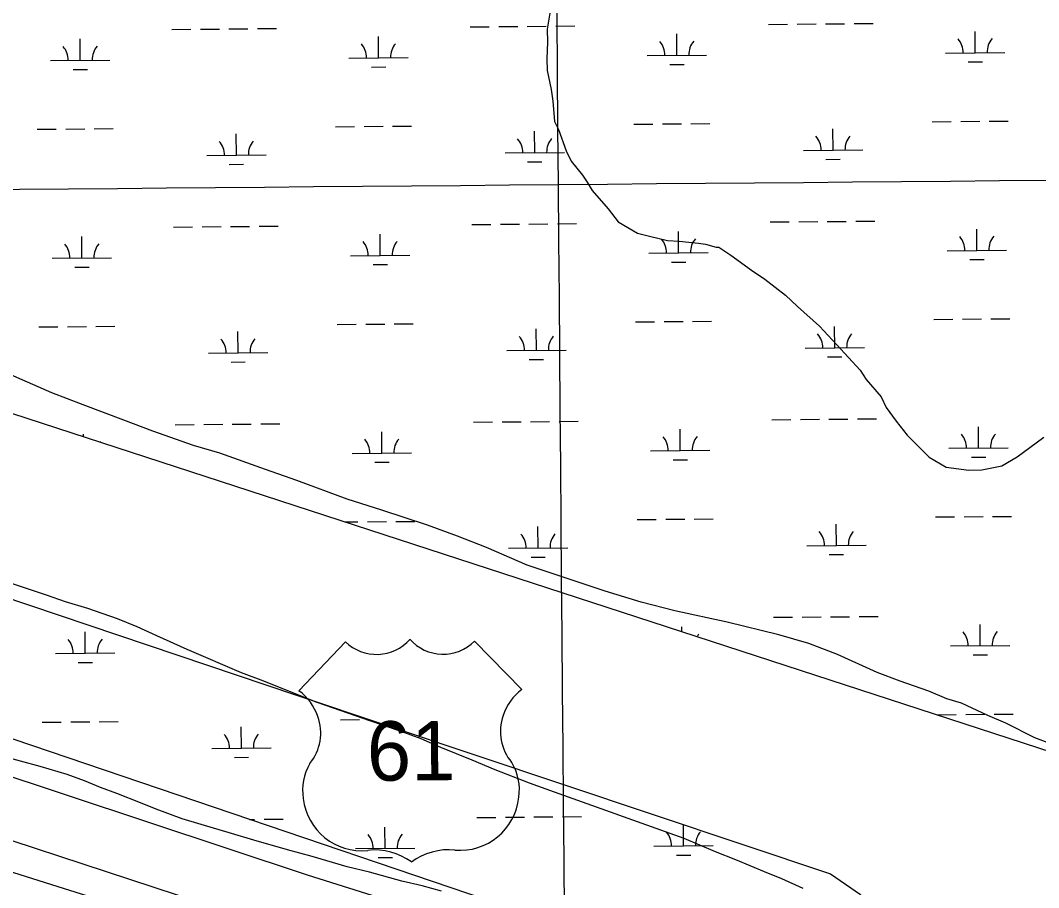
# Model space of a CAD drawing. Extents: x 3568792 to 3606828, y 529143 to 554785.
# Drawn here: x 3596509 to 3598222, y 539629 to 541089 of the extents above; entities that cross this region are included whole.
import ezdxf

# ---------------------------------------------------------------- set-up
doc = ezdxf.new("R2010")
doc.units = 0
for name, color, linetype in [('V-GRID-MAJR', 7, 'Continuous'), ('V-ROAD-CNTR', 7, 'Continuous'), ('V-ROAD-IDEN', 7, 'Continuous'), ('V-SITE-VEGE', 7, 'Continuous'), ('V-TOPO-SHOR', 7, 'Continuous'), ('V-WETL-SWMP', 7, 'Continuous')]:
    doc.layers.add(name, color=color, linetype=linetype)

msp = doc.modelspace()

# ---------------------------------------------------------------- linework, layer by layer
at = {"layer": 'V-GRID-MAJR'}
for points in [[(3597467, 534753.9), (3597414.1, 540812.8), (3597361.2, 546873.5), (3597308.3, 552934.3), (3597308.3, 552936.3)], [(3571033, 540592.1), (3576309.2, 540634.7), (3581585.4, 540678.1), (3586861.7, 540722.2), (3592137.9, 540767.1), (3597414.1, 540812.8), (3602690.3, 540859.2)]]:
    msp.add_spline(points, degree=3, dxfattribs=at)
at = {"layer": 'V-ROAD-CNTR'}
msp.add_lwpolyline([(3590287.8, 541602.3), (3591975.1, 541072.5), (3593264.5, 540671.4), (3594324.9, 540335.1), (3595195.6, 540063.3), (3596054.3, 539794.4), (3596991.5, 539499.1), (3598079.9, 539159.1), (3598141.1, 539139.6), (3599140, 538813.5), (3599951.1, 538576.7)], dxfattribs=at)
at = {"layer": 'V-ROAD-IDEN'}
for p, q in [((3596977.5, 539960.8), (3597055.9, 540043.2)), ((3596977.5, 539960.8), (3597055.9, 540043.2)), ((3597272.9, 540044.2), (3597352.4, 539962.8)), ((3597352.4, 539962.8), (3597272.9, 540044.2)), ((3596977.4, 539960.8), (3596977.5, 539960.8))]:
    msp.add_line(p, q, dxfattribs=at)
for centre, major_axis, start_param, end_param in [((3597108.1, 540096.9), (0.6, -75), 5.502702, 7.121811), ((3597108.1, 540096.9), (0.6, -75), 5.502702, 7.121811), ((3597220, 540097.3), (-0.6, 75), 2.291842, 3.917604), ((3597220, 540097.3), (-0.6, 75), 2.291842, 3.917604), ((3597408, 539889.3), (0.8, -92.2), 3.781672, 4.374974), ((3597408, 539889.3), (0.8, -92.2), 3.781672, 4.374974), ((3596922.8, 539886.6), (-0.8, 92.2), 5.045266, 5.638568), ((3596922.8, 539886.6), (-0.8, 92.2), 5.045266, 5.638568), ((3596932.8, 539889.8), (-0.7, 81.6), 4.021008, 5.049788), ((3596932.8, 539889.8), (-0.7, 81.6), 4.021008, 5.049788), ((3597397.9, 539892.3), (0.7, -81.6), 4.370452, 5.399232), ((3597397.9, 539892.3), (0.7, -81.6), 4.370452, 5.399232), ((3597070, 539793.7), (0.7, -86.5), 4.163028, 4.868958), ((3597070, 539793.7), (0.7, -86.5), 4.163028, 4.868958), ((3597262, 539794.6), (-0.7, 86.5), 4.551282, 5.257212), ((3597262, 539794.6), (-0.7, 86.5), 4.551282, 5.257212), ((3597082.9, 539790.4), (-0.8, 98.8), 1.672766, 3.238327), ((3597082.9, 539790.4), (-0.8, 98.8), 1.672766, 3.238327), ((3597249.1, 539791.1), (0.8, -98.8), 6.181885, 7.747479), ((3597249.1, 539791.1), (0.8, -98.8), 6.181885, 7.747479), ((3597104.9, 539587.2), (-0.9, 105.6), 5.646836, 6.385311), ((3597104.9, 539587.2), (-0.9, 105.6), 5.646836, 6.385311), ((3597229.7, 539587.6), (0.9, -105.6), 3.034929, 3.773404), ((3597229.7, 539587.6), (0.9, -105.6), 3.034929, 3.773404)]:
    msp.add_ellipse(centre, major_axis=major_axis, ratio=0.99789, start_param=start_param, end_param=end_param, dxfattribs=at)
at = {"layer": 'V-SITE-VEGE'}
for points in [[(3597401.9, 541114.5), (3597395.1, 541074.4)], [(3597395.1, 541074.4), (3597395.7, 541052.4), (3597394.6, 541024.4), (3597395.2, 541004.4), (3597402.1, 540972.7), (3597404.7, 540952.8), (3597407.7, 540918.9), (3597414.1, 540905.1), (3597427.1, 540869.5), (3597435.6, 540851.8), (3597454.3, 540828.3), (3597462.6, 540816.6), (3597471, 540802.8), (3597497.9, 540771.7), (3597514.5, 540750.2), (3597547.1, 540731.1), (3597567.2, 540725.7), (3597597.4, 540718.6), (3597617.4, 540717.2), (3597649.5, 540714.2), (3597661.5, 540712.5), (3597679.7, 540707.1), (3597683.7, 540707.2), (3597704, 540693.8), (3597738.7, 540668.8), (3597761.2, 540653.5), (3597795.9, 540626.6), (3597816.5, 540607.2), (3597853.4, 540574.3), (3597882.3, 540543.2), (3597921.5, 540500.4), (3597932, 540484.7), (3597956.8, 540455.4), (3597965.3, 540437.7), (3597982, 540414.2), (3598000.7, 540390.8), (3598037.7, 540353.9), (3598066.2, 540336.8), (3598104.3, 540331.9), (3598126.3, 540332.5), (3598160.1, 540339.5), (3598185.6, 540354.3), (3598230.6, 540387.6)], [(3598249.8, 539868.6), (3598215.5, 539881.6), (3598166.8, 539906.1), (3598136.4, 539919.2), (3598091.9, 539939.9), (3598067.7, 539947.1), (3598037.3, 539960.2), (3597988.9, 539976.8), (3597950.5, 539991.7), (3597883.6, 540021.7), (3597835.1, 540040.2), (3597784.8, 540054.7), (3597698.2, 540076.2), (3597609.7, 540095.5), (3597553.3, 540109.9), (3597492.9, 540128.1), (3597410.1, 540155.6), (3597361.7, 540172.2), (3597292.9, 540202.1), (3597244.3, 540220.7), (3597193.8, 540239.2), (3597117.2, 540264.9), (3597058.7, 540283.2), (3596973.8, 540314.6), (3596921.3, 540333.1), (3596844.6, 540360.8), (3596800.2, 540373.5), (3596731.6, 540397.4), (3596683.1, 540416), (3596614.4, 540442), (3596561.8, 540462.4), (3596489, 540494.2)], [(3596467.8, 540150.1), (3596552.2, 540122.4), (3596584.5, 540111.1), (3596621.6, 540100), (3596671.8, 540082.1), (3596704.8, 540068.8), (3596737.8, 540053.5), (3596788.7, 540030.8), (3596880.2, 539991.5), (3596918, 539977.6), (3596972.3, 539955.7), (3597007.4, 539941.7), (3597061, 539923.2), (3597096, 539910.6), (3597148.9, 539892.8), (3597182.6, 539880.2), (3597215.6, 539865.6), (3597268.6, 539844.3), (3597307.1, 539828.3), (3597364.8, 539805.8), (3597406.7, 539790.5), (3597625.3, 539712.4), (3597677.5, 539690.5), (3597711.9, 539676.5), (3597760, 539656.6), (3597789.6, 539644.6), (3597825.4, 539628.6)], [(3597217.2, 539623.4), (3597184.9, 539632.6), (3597150.6, 539640.3), (3597096.4, 539655.4), (3597058.6, 539664.6), (3596999.6, 539681.6), (3596958.4, 539692.8), (3596901.4, 539709.2), (3596864.3, 539720.4), (3596812.8, 539735.5), (3596781.2, 539745.4), (3596737.2, 539761.3), (3596711.1, 539771.9), (3596671.2, 539787.9), (3596643.7, 539797.8), (3596616.9, 539809.1), (3596587.4, 539819.7), (3596542, 539833.5), (3596509.1, 539842), (3596461, 539855.1)]]:
    msp.add_lwpolyline(points, dxfattribs=at)
at = {"layer": 'V-TOPO-SHOR'}
for points in [[(3594035, 540484.5), (3594806.9, 540245.8), (3595257.7, 540106.5), (3595845.2, 539909.7), (3595862.3, 539906.4), (3595882.7, 539906.6), (3595893, 539896.5), (3595899.9, 539886.3), (3595964.8, 539866.4), (3595998.7, 539887.1), (3596026.1, 539863.5), (3596084.2, 539847), (3596296, 539773.8), (3596811.8, 539604.4), (3597569.9, 539369), (3598041.2, 539223.1), (3598150.5, 539190), (3598410, 539117.2)], [(3598241.9, 539262.3), (3598204.5, 539255.1), (3598190.8, 539261.8), (3598183.8, 539278.8), (3598136.1, 539285.2), (3598098.5, 539301.9), (3598074.6, 539301.7), (3598050.8, 539301.5), (3598013.3, 539304.6), (3597736.5, 539407.9), (3597350.5, 539537.5), (3596991.9, 539650.2), (3596452.2, 539829.6)]]:
    msp.add_lwpolyline(points, dxfattribs=at)
at = {"layer": 'V-WETL-SWMP'}
for p, q in [((3596811.7, 541074.3), (3596843.7, 541074.5)), ((3596859.7, 541074.7), (3596891.7, 541075)), ((3596907.7, 541075.1), (3596939.7, 541075.4)), ((3597265.6, 541078.1), (3597297.6, 541078.4)), ((3597313.6, 541078.5), (3597345.6, 541078.8)), ((3597361.6, 541078.9), (3597393.6, 541079.2)), ((3597409.6, 541079.3), (3597441.6, 541079.6)), ((3597767.5, 541082.3), (3597799.5, 541082.6)), ((3597815.5, 541082.7), (3597847.5, 541083)), ((3597863.5, 541083.2), (3597895.5, 541083.4)), ((3597911.5, 541083.6), (3597943.5, 541083.8)), ((3596609.5, 541021.8), (3596609.2, 541057.8)), ((3596763.7, 541073.9), (3596795.7, 541074.1)), ((3597111.4, 541026.1), (3597111.1, 541062.1)), ((3597613.3, 541030.3), (3597613, 541066.3)), ((3598115.2, 541034.5), (3598114.9, 541070.5)), ((3597061.4, 541025.6), (3597161.4, 541026.5)), ((3597563.3, 541029.9), (3597663.3, 541030.7)), ((3598065.2, 541034.1), (3598165.2, 541035)), ((3596559.5, 541021.4), (3596659.5, 541022.3)), ((3596597.7, 541006.3), (3596621.7, 541006.5)), ((3597099.5, 541010.5), (3597123.5, 541010.7)), ((3597601.4, 541014.8), (3597625.4, 541015)), ((3598103.3, 541019), (3598127.3, 541019.2)), ((3596537.1, 540905.8), (3596569.1, 540906.1)), ((3596585.1, 540906.2), (3596617.1, 540906.5)), ((3596633.1, 540906.6), (3596665.1, 540906.9)), ((3597039, 540910), (3597071, 540910.3)), ((3597087, 540910.4), (3597119, 540910.7)), ((3597135, 540910.8), (3597167, 540911.1)), ((3597540.9, 540914.2), (3597572.9, 540914.5)), ((3597588.9, 540914.7), (3597620.9, 540914.9)), ((3597636.9, 540915.1), (3597668.9, 540915.3)), ((3597876.1, 540870.6), (3597875.8, 540906.6)), ((3598042.8, 540918.5), (3598074.8, 540918.8)), ((3598090.8, 540918.9), (3598122.8, 540919.2)), ((3598138.8, 540919.3), (3598170.8, 540919.6)), ((3596872.3, 540862.2), (3596872, 540898.2)), ((3597374.2, 540866.4), (3597373.9, 540902.4)), ((3597826.1, 540870.2), (3597926.1, 540871.1)), ((3596822.3, 540861.8), (3596922.3, 540862.6)), ((3597324.2, 540866), (3597424.2, 540866.8)), ((3597864.2, 540855.1), (3597888.2, 540855.3)), ((3596860.4, 540846.6), (3596884.4, 540846.8)), ((3597362.3, 540850.9), (3597386.3, 540851.1)), ((3597770.3, 540749.7), (3597802.3, 540749.9)), ((3597818.3, 540750.1), (3597850.3, 540750.4)), ((3597866.3, 540750.5), (3597898.3, 540750.8)), ((3597914.3, 540750.9), (3597946.3, 540751.2)), ((3596766.5, 540741.2), (3596798.5, 540741.5)), ((3596814.5, 540741.6), (3596846.5, 540741.9)), ((3596862.5, 540742), (3596894.5, 540742.3)), ((3596910.5, 540742.4), (3596942.5, 540742.7)), ((3597268.4, 540745.4), (3597300.4, 540745.7)), ((3597316.4, 540745.8), (3597348.4, 540746.1)), ((3597364.4, 540746.3), (3597396.4, 540746.5)), ((3597412.4, 540746.7), (3597444.4, 540746.9)), ((3597616.1, 540697.6), (3597615.8, 540733.6)), ((3598118, 540701.9), (3598117.7, 540737.9)), ((3596612.3, 540689.2), (3596612, 540725.2)), ((3597114.2, 540693.4), (3597113.9, 540729.4)), ((3597566.1, 540697.2), (3597666.1, 540698.1)), ((3598068, 540701.4), (3598168, 540702.3)), ((3596562.3, 540688.7), (3596662.3, 540689.6)), ((3597064.2, 540693), (3597164.2, 540693.8)), ((3597604.2, 540682.1), (3597628.2, 540682.3)), ((3598106.1, 540686.3), (3598130.1, 540686.5)), ((3596600.5, 540673.6), (3596624.5, 540673.8)), ((3597102.4, 540677.9), (3597126.4, 540678.1)), ((3597089.8, 540577.8), (3597121.8, 540578)), ((3597137.8, 540578.2), (3597169.8, 540578.4)), ((3597543.7, 540581.6), (3597575.7, 540581.9)), ((3597591.7, 540582), (3597623.7, 540582.3)), ((3597639.7, 540582.4), (3597671.7, 540582.7)), ((3598045.6, 540585.8), (3598077.6, 540586.1)), ((3598093.6, 540586.2), (3598125.6, 540586.5)), ((3598141.6, 540586.6), (3598173.6, 540586.9)), ((3596539.9, 540573.1), (3596571.9, 540573.4)), ((3596587.9, 540573.5), (3596619.9, 540573.8)), ((3596635.9, 540573.9), (3596667.9, 540574.2)), ((3596875.1, 540529.5), (3596874.8, 540565.5)), ((3597041.8, 540577.4), (3597073.8, 540577.6)), ((3597377, 540533.7), (3597376.7, 540569.7)), ((3597878.9, 540538), (3597878.6, 540574)), ((3596825.1, 540529.1), (3596925.1, 540529.9)), ((3597327, 540533.3), (3597427, 540534.2)), ((3597828.9, 540537.6), (3597928.9, 540538.4)), ((3596863.3, 540514), (3596887.3, 540514.2)), ((3597365.1, 540518.2), (3597389.1, 540518.4)), ((3597867, 540522.5), (3597891, 540522.7)), ((3596769.3, 540408.5), (3596801.3, 540408.8)), ((3596817.3, 540409), (3596849.3, 540409.2)), ((3596865.3, 540409.4), (3596897.3, 540409.6)), ((3596913.3, 540409.8), (3596945.3, 540410)), ((3597271.2, 540412.8), (3597303.2, 540413.1)), ((3597319.2, 540413.2), (3597351.2, 540413.5)), ((3597367.2, 540413.6), (3597399.2, 540413.9)), ((3597415.2, 540414), (3597447.2, 540414.3)), ((3597773.1, 540417), (3597805.1, 540417.3)), ((3597821.1, 540417.4), (3597853.1, 540417.7)), ((3597869.1, 540417.8), (3597901.1, 540418.1)), ((3597917.1, 540418.2), (3597949.1, 540418.5)), ((3596614.9, 540388.1), (3596614.8, 540392.5)), ((3597117, 540360.7), (3597116.7, 540396.7)), ((3597618.9, 540365), (3597618.6, 540401)), ((3598120.8, 540369.2), (3598120.5, 540405.2)), ((3597067, 540360.3), (3597167, 540361.2)), ((3597568.9, 540364.5), (3597668.9, 540365.4)), ((3598070.8, 540368.8), (3598170.8, 540369.6)), ((3597105.2, 540345.2), (3597129.2, 540345.4)), ((3597607.1, 540349.4), (3597631, 540349.6)), ((3598108.9, 540353.7), (3598132.9, 540353.9)), ((3598048.4, 540253.2), (3598080.4, 540253.4)), ((3598096.4, 540253.6), (3598128.4, 540253.8)), ((3598144.4, 540254), (3598176.4, 540254.2)), ((3597054.7, 540244.8), (3597076.6, 540245)), ((3597092.6, 540245.1), (3597124.6, 540245.4)), ((3597140.6, 540245.5), (3597172.6, 540245.8)), ((3597379.8, 540201.1), (3597379.5, 540237.1)), ((3597546.5, 540248.9), (3597578.5, 540249.2)), ((3597594.5, 540249.3), (3597626.5, 540249.6)), ((3597642.5, 540249.7), (3597674.5, 540250)), ((3597881.7, 540205.3), (3597881.4, 540241.3)), ((3597329.8, 540200.7), (3597429.8, 540201.5)), ((3597831.7, 540204.9), (3597931.7, 540205.7)), ((3597368, 540185.6), (3597392, 540185.8)), ((3597869.8, 540189.8), (3597893.8, 540190)), ((3597775.9, 540084.4), (3597807.9, 540084.6)), ((3597823.9, 540084.8), (3597855.9, 540085)), ((3597871.9, 540085.2), (3597903.9, 540085.4)), ((3597919.9, 540085.6), (3597951.9, 540085.8)), ((3597621.5, 540060), (3597621.4, 540068.3)), ((3598123.6, 540036.5), (3598123.3, 540072.5)), ((3596617.9, 540023.8), (3596617.6, 540059.8)), ((3598073.6, 540036.1), (3598173.6, 540037)), ((3596567.9, 540023.4), (3596667.9, 540024.3)), ((3598111.7, 540021), (3598135.7, 540021.2)), ((3596606.1, 540008.3), (3596630.1, 540008.5)), ((3597047.4, 539912), (3597079.4, 539912.3)), ((3597095.4, 539912.4), (3597095.9, 539912.4)), ((3598051.2, 539920.5), (3598083.2, 539920.8)), ((3598099.2, 539920.9), (3598131.2, 539921.2)), ((3598147.2, 539921.3), (3598179.2, 539921.6)), ((3596545.5, 539907.8), (3596577.5, 539908.1)), ((3596593.5, 539908.2), (3596625.5, 539908.5)), ((3596641.5, 539908.6), (3596673.5, 539908.9)), ((3596880.7, 539864.2), (3596880.4, 539900.2)), ((3596830.7, 539863.8), (3596930.7, 539864.6)), ((3596868.9, 539848.7), (3596892.9, 539848.9)), ((3596894.5, 539744.2), (3596902.9, 539744.3)), ((3596918.9, 539744.4), (3596950.9, 539744.7)), ((3597276.8, 539747.5), (3597308.8, 539747.7)), ((3597324.8, 539747.9), (3597356.8, 539748.1)), ((3597372.8, 539748.3), (3597404.8, 539748.5)), ((3597420.8, 539748.7), (3597452.8, 539748.9)), ((3597122.6, 539695.4), (3597122.3, 539731.4)), ((3597624.5, 539699.6), (3597624.2, 539735.6)), ((3597072.6, 539695), (3597172.6, 539695.8)), ((3597574.5, 539699.2), (3597674.5, 539700.1)), ((3597110.8, 539679.9), (3597134.8, 539680.1)), ((3597612.7, 539684.1), (3597636.7, 539684.3))]:
    msp.add_line(p, q, dxfattribs=at)
msp.add_lwpolyline([(3598621.3, 539734.2), (3596044.9, 540573.9), (3596120.3, 540635.5), (3595858.5, 540722.7), (3595787.5, 540788.7), (3595725.3, 540862.9), (3595677.5, 540904.9), (3595641.9, 540941.2), (3595607.6, 540979.7), (3595478.1, 541087.3), (3595414.6, 541129)], dxfattribs=at)
msp.add_lwpolyline([(3597931.8, 539597.4), (3598093.1, 539527.9), (3598122.6, 539426.1), (3598115, 539383.7), (3598098.1, 539357.4), (3598059.4, 539348.7), (3594996.2, 540388.9), (3595023.4, 540600.6), (3595063.5, 540736.6), (3595102.3, 540786.2), (3595132.3, 540794.6), (3595171.3, 540772.5), (3595233.1, 540727.1), (3595617.1, 540452.5), (3596122.7, 540240), (3596973.6, 539953.3), (3597871.6, 539652.9), (3597922.4, 539617.9)], close=True, dxfattribs=at)
for centre, start, end in [((3598060, 541034.5), 359.7115, 41.2552), ((3598170.4, 541035.5), 139.7115, 181.2552), ((3596554.3, 541021.8), 359.7115, 41.2552), ((3596664.8, 541022.8), 139.7115, 181.2552), ((3597056.2, 541026.1), 359.7115, 41.2552), ((3597166.7, 541027), 139.7115, 181.2552), ((3597558.1, 541030.3), 359.7115, 41.2552), ((3597668.5, 541031.2), 139.7115, 181.2552), ((3597319, 540866.4), 359.7115, 41.2552), ((3597429.4, 540867.4), 139.7115, 181.2552), ((3597820.9, 540870.7), 359.7115, 41.2552), ((3597931.3, 540871.6), 139.7115, 181.2552), ((3596817.1, 540862.2), 359.7115, 41.2552), ((3596927.6, 540863.1), 139.7115, 181.2552), ((3597059, 540693.4), 359.7115, 41.2552), ((3597169.5, 540694.3), 139.7115, 181.2552), ((3597560.9, 540697.6), 359.7115, 41.2552), ((3597671.3, 540698.6), 139.7115, 181.2552), ((3598062.8, 540701.9), 359.7115, 41.2552), ((3598173.2, 540702.8), 139.7115, 181.2552), ((3596557.1, 540689.2), 359.7115, 41.2552), ((3596667.6, 540690.1), 139.7115, 181.2552), ((3597823.7, 540538), 359.7115, 41.2552), ((3597934.1, 540538.9), 139.7115, 181.2552), ((3596819.9, 540529.5), 359.7115, 41.2552), ((3596930.4, 540530.5), 139.7115, 181.2552), ((3597321.8, 540533.8), 359.7115, 41.2552), ((3597432.3, 540534.7), 139.7115, 181.2552), ((3598065.6, 540369.2), 359.7115, 41.2552), ((3598176, 540370.1), 139.7115, 181.2552), ((3596670.4, 540357.4), 139.7115, 142.1178), ((3597061.8, 540360.7), 359.7115, 41.2552), ((3597172.3, 540361.7), 139.7115, 181.2552), ((3597563.7, 540365), 359.7115, 41.2552), ((3597674.2, 540365.9), 139.7115, 181.2552), ((3597324.6, 540201.1), 359.7115, 41.2552), ((3597435.1, 540202), 139.7115, 181.2552), ((3597826.5, 540205.3), 359.7115, 41.2552), ((3597936.9, 540206.3), 139.7115, 181.2552), ((3596562.7, 540023.8), 359.7115, 41.2552), ((3596673.2, 540024.8), 139.7115, 181.2552), ((3597677, 540033.2), 139.7115, 148.3448), ((3598068.4, 540036.5), 359.7115, 41.2552), ((3598178.9, 540037.5), 139.7115, 181.2552), ((3596825.5, 539864.2), 359.7115, 41.2552), ((3596936, 539865.1), 139.7115, 181.2552), ((3597569.3, 539699.7), 359.7115, 41.2552), ((3597679.8, 539700.6), 139.7115, 181.2552), ((3597067.4, 539695.4), 359.7115, 41.2552), ((3597177.9, 539696.4), 139.7115, 181.2552)]:
    msp.add_arc(centre, 35.2, start, end, dxfattribs=at)

# ---------------------------------------------------------------- texts
at = {"layer": 'V-ROAD-IDEN'}
msp.add_text('61', height=100, rotation=0.4922, dxfattribs=at).set_placement((3597092.2, 539809.1))

doc.saveas('drawing.dxf')
